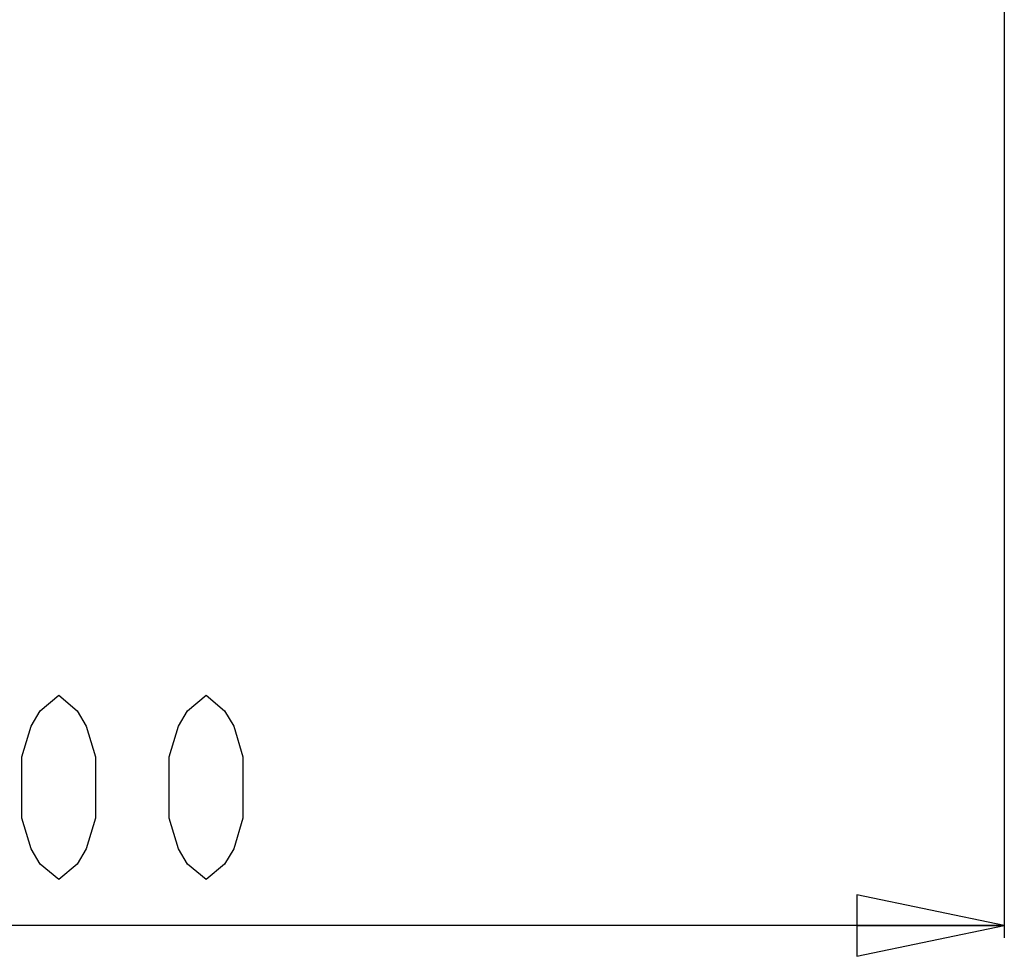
# Model space of a CAD drawing. Header units: millimetres. Extents: x 0 to 1524, y 0 to 1016.
# Tile 279 of 352: x 1322 to 1403, y 301 to 377. Entities that reach past the tile are written whole.
import ezdxf

# ---------------------------------------------------------------- set-up
doc = ezdxf.new("R2010")
doc.units = ezdxf.units.MM
doc.header["$LTSCALE"] = 83.82
doc.layers.get('0').update_dxf_attribs({"linetype": 'CONTINUOUS'})
doc.styles.get("Standard").update_dxf_attribs({"font": 'txt', "width": 0.8})
doc.dimstyles.new('DIMSTYLE_1', dxfattribs={"dimtxt": 15, "dimasz": 12, "dimexe": 0.18, "dimexo": 0.0625, "dimgap": 0.09, "dimtad": 1, "dimzin": 0, "dimdsep": 46, "dimtxsty": 'STANDARD', "dimblk": 'CLOSED', "dimblk1": 'CLOSED', "dimblk2": 'CLOSED', "dimcen": 0.09, "dimadec": 0, "dimazin": 0, "dimtp": 0.01, "dimtm": 0.01, "dimtfac": 1, "dimtofl": 0, "dimtmove": 0, "dimatfit": 3, "dimldrblk": 'CLOSED', "dimfxl": 1, "dimtolj": 1, "dimtzin": 0, "dimarcsym": 0})

# ---------------------------------------------------------------- blocks, each defined once
blk = doc.blocks.new('_CLOSED')
at = {"color": 0, "linetype": 'BYBLOCK'}
for p, q in [((0, 0), (-1, 0.2083)), ((-1, 0.2083), (-1, -0.2083)), ((-1, -0.2083), (0, 0)), ((-1, 0), (0, 0))]:
    blk.add_line(p, q, dxfattribs=at)
blk = doc.blocks.new('*D6')
at = {"color": 2, "linetype": 'CONTINUOUS'}
for p, q in [((1212.665, 383.454), (1212.665, 302.557)), ((1402.665, 384.013), (1402.665, 302.557)), ((1212.665, 303.557), (1307.665, 303.557)), ((1402.665, 303.557), (1307.665, 303.557))]:
    blk.add_line(p, q, dxfattribs=at)
at = {"color": 2, "linetype": 'CONTINUOUS', "xscale": 12, "yscale": 12, "zscale": 12, "rotation": 180}
blk.add_blockref('_CLOSED', (1212.665, 303.557), dxfattribs=at)
at = {"color": 2, "linetype": 'CONTINUOUS', "xscale": 12, "yscale": 12, "zscale": 12}
blk.add_blockref('_CLOSED', (1402.665, 303.557), dxfattribs=at)

msp = doc.modelspace()

# ---------------------------------------------------------------- linework, layer by layer
at = {"color": 2, "linetype": 'CONTINUOUS'}
for points in [[(1325.665, 307.307), (1324.165, 308.557), (1323.415, 309.807), (1322.665, 312.307), (1322.665, 317.307), (1323.415, 319.807), (1324.165, 321.057), (1325.665, 322.307), (1327.165, 321.057), (1327.915, 319.807), (1328.665, 317.307), (1328.665, 312.307), (1327.915, 309.807), (1327.165, 308.557), (1325.665, 307.307)], [(1337.665, 307.307), (1336.165, 308.557), (1335.415, 309.807), (1334.665, 312.307), (1334.665, 317.307), (1335.415, 319.807), (1336.165, 321.057), (1337.665, 322.307), (1339.165, 321.057), (1339.915, 319.807), (1340.665, 317.307), (1340.665, 312.307), (1339.915, 309.807), (1339.165, 308.557), (1337.665, 307.307)]]:
    msp.add_lwpolyline(points, dxfattribs=at)

# ---------------------------------------------------------------- dimensions: what is measured, and where the dimension line sits
dim = msp.add_linear_dim(base=(1402.665, 303.557), p1=(1212.665, 383.454), p2=(1402.665, 384.013), dimstyle='DIMSTYLE_1', dxfattribs=at)
dim.commit()
dim.dimension.update_dxf_attribs({"geometry": '*D6', "text_midpoint": (1271.665, 307.307), "dimtype": 160})

doc.saveas('drawing.dxf')
